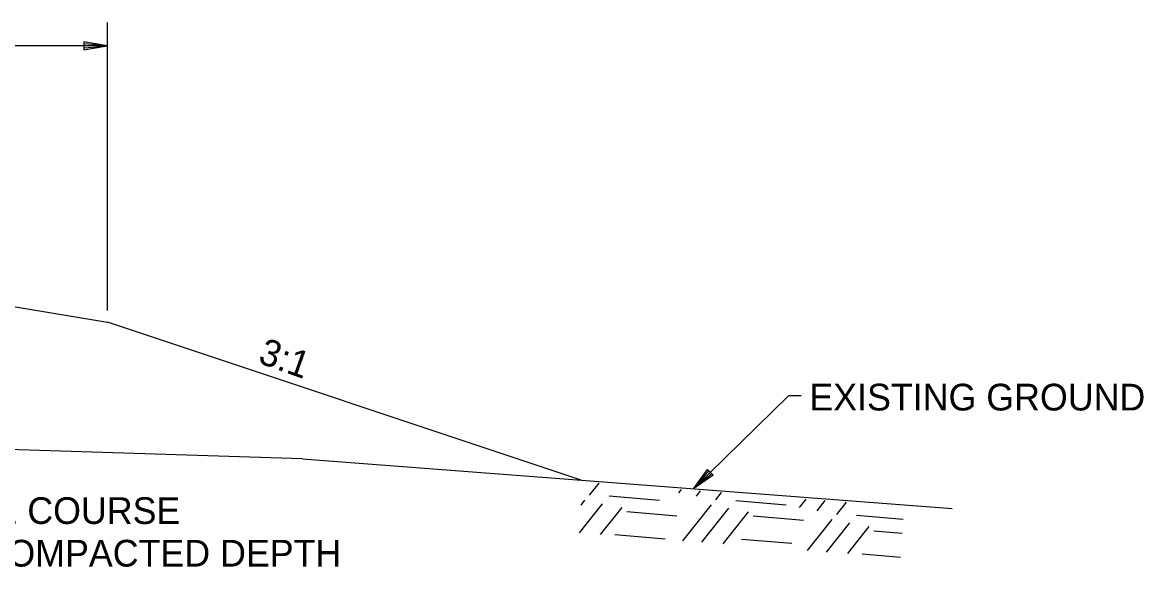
# Model space of a CAD drawing. Extents: x 1734743 to 1735935, y 759845 to 763831.
# Drawn here: x 1735859.9 to 1735910.2, y 763385.2 to 763410 of the extents above; entities that cross this region are included whole.
import ezdxf

# ---------------------------------------------------------------- set-up
doc = ezdxf.new("R2010")
doc.units = 0
doc.layers.add('19', color=7, linetype='Continuous')

msp = doc.modelspace()

# ---------------------------------------------------------------- linework, layer by layer
at = {"layer": '19'}
for p, q in [((1735863.701, 763397.08), (1735863.701, 763410.022)), ((1735862.641, 763409.154), (1735862.641, 763408.787)), ((1735863.691, 763408.97), (1735862.641, 763409.154)), ((1735863.411, 763408.996), (1735862.641, 763409.058)), ((1735863.691, 763408.97), (1735833.701, 763408.97)), ((1735862.641, 763408.787), (1735863.691, 763408.97)), ((1735862.641, 763408.874), (1735863.411, 763408.944)), ((1735839.701, 763400.555), (1735863.701, 763396.555)), ((1735884.958, 763389.469), (1735863.701, 763396.555)), ((1735872.447, 763390.427), (1735852.619, 763391.058)), ((1735889.997, 763389.084), (1735890.618, 763389.95)), ((1735890.181, 763389.294), (1735890.679, 763389.88)), ((1735890.618, 763389.95), (1735890.872, 763389.687)), ((1735890.872, 763389.687), (1735889.997, 763389.084)), ((1735890.811, 763389.749), (1735890.216, 763389.259)), ((1735885.323, 763388.79), (1735885.759, 763389.338)), ((1735889.33, 763388.906), (1735889.446, 763389.051)), ((1735890.118, 763388.751), (1735890.303, 763388.984)), ((1735890.998, 763388.59), (1735891.252, 763388.91)), ((1735884.872, 763387.106), (1735885.907, 763388.409)), ((1735884.947, 763388.347), (1735885.119, 763388.564)), ((1735886.213, 763388.758), (1735888.467, 763388.564)), ((1735891.888, 763388.557), (1735894.142, 763388.363)), ((1735894.746, 763388.242), (1735895.042, 763388.615)), ((1735895.533, 763388.087), (1735895.899, 763388.548)), ((1735896.413, 763387.926), (1735896.849, 763388.474)), ((1735885.821, 763387.032), (1735886.787, 763388.248)), ((1735886.996, 763388.064), (1735889.25, 763387.87)), ((1735889.508, 763386.745), (1735890.794, 763388.364)), ((1735890.366, 763386.678), (1735891.582, 763388.209)), ((1735891.315, 763386.604), (1735892.462, 763388.048)), ((1735892.671, 763387.864), (1735894.924, 763387.67)), ((1735897.304, 763387.894), (1735899.402, 763387.713)), ((1735895.105, 763386.309), (1735896.21, 763387.7)), ((1735895.962, 763386.242), (1735896.998, 763387.545)), ((1735896.912, 763386.168), (1735897.878, 763387.384)), ((1735886.469, 763387.026), (1735888.722, 763386.832)), ((1735898.086, 763387.2), (1735899.353, 763387.091)), ((1735892.144, 763386.826), (1735894.397, 763386.632)), ((1735897.559, 763386.162), (1735899.269, 763386.015))]:
    msp.add_line(p, q, dxfattribs=at)
for points in [[(1735894.821, 763393.26), (1735894.252, 763393.26), (1735889.997, 763389.084)], [(1735872.447, 763390.427), (1735901.594, 763388.196)]]:
    msp.add_lwpolyline(points, dxfattribs=at)

# ---------------------------------------------------------------- texts
for s, rotation, p in [('3:1', 340.4943, (1735870.407, 763394.752)), ('AGGREGATE BASE COURSE', 360, (1735844.769, 763387.501)), ('(CLASS 7) - VAR. COMPACTED DEPTH', 360, (1735844.769, 763385.589))]:
    msp.add_text(s, height=1.2, rotation=rotation, dxfattribs=at).set_placement(p)
msp.add_text('EXISTING GROUND', height=1.2, dxfattribs=at).set_placement((1735895.189, 763392.597))

doc.saveas('drawing.dxf')
